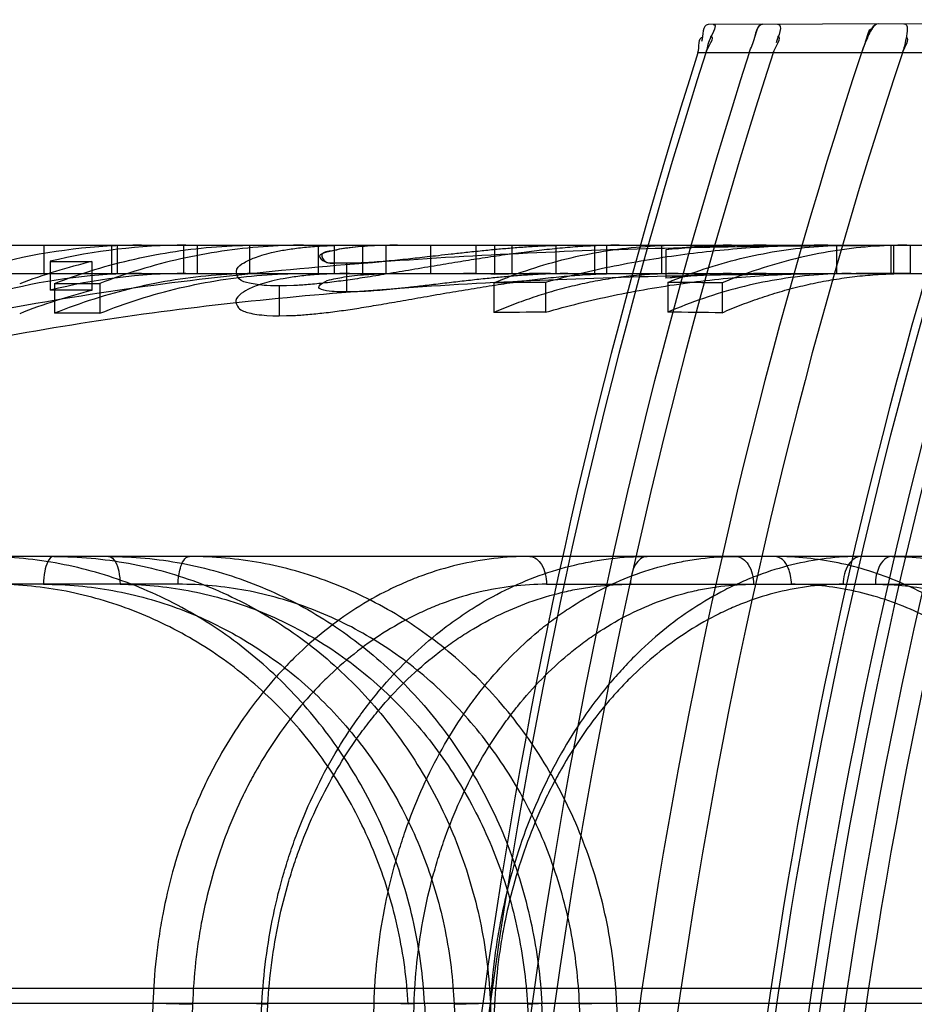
# Model space of a CAD drawing. Header units: millimetres. Extents: x 0 to 297, y 0 to 210.
# Tile 283 of 446: x 140.6904 to 140.7758, y 161.2978 to 161.3918. Entities that reach past the tile are written whole.
import ezdxf

# ---------------------------------------------------------------- set-up
doc = ezdxf.new("R2010")
doc.units = ezdxf.units.MM
doc.header["$LTSCALE"] = 16.335
doc.layers.add('INTFCLR_144815', color=7, linetype='CONTINUOUS')
doc.layers.add('INTFCLR_72935', color=7, linetype='CONTINUOUS')

msp = doc.modelspace()

# ---------------------------------------------------------------- linework, layer by layer
at = {"layer": 'INTFCLR_144815', "color": 9, "linetype": 'Continuous'}
for p, q in [((140.610952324, 161.3702885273), (140.7754535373, 161.3702885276)), ((140.7754535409, 161.3675885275), (140.7754535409, 161.3702885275)), ((140.649151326, 161.3675885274), (141.0199886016, 161.3675885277)), ((140.9673665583, 161.3405885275), (140.6193926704, 161.3405885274)), ((140.7055571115, 161.337935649), (140.6607110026, 161.337935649)), ((140.7407078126, 161.337935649), (140.7922925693, 161.337935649)), ((141.0491870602, 161.2993567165), (140.5390509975, 161.2993567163)), ((140.5744543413, 161.2979436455), (140.9893868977, 161.2979436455)), ((140.7031473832, 161.2979436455), (140.7001685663, 161.2055885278)), ((140.7031473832, 161.2979436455), (140.7069343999, 161.297849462)), ((140.7069343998, 161.2978494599), (140.7039548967, 161.2055885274)), ((140.7086700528, 161.2055885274), (140.7135532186, 161.297943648)), ((140.7092522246, 161.2055885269), (140.7141265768, 161.2978494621)), ((140.7130401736, 161.2979351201), (140.7141265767, 161.297849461)), ((140.7130401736, 161.2979351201), (140.7141265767, 161.297849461)), ((140.7214996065, 161.2055885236), (140.7242588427, 161.2979436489)), ((140.7280766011, 161.2978494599), (140.7242588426, 161.2979436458)), ((140.7253161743, 161.205588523), (140.7280766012, 161.2978494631)), ((140.7290750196, 161.2979436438), (140.7340407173, 161.2075519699)), ((140.7353726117, 161.2979436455), (140.7305796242, 161.2055885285)), ((140.7357497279, 161.2978494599), (140.7309656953, 161.2055885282)), ((140.73189048, 161.2978494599), (140.7358070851, 161.205588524)), ((140.7357497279, 161.2978494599), (140.7347968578, 161.2979401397)), ((140.7357497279, 161.2978494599), (140.7347968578, 161.2979401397)), ((140.7392001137, 161.2075519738), (140.7353602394, 161.2979436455)), ((140.7388866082, 161.2978494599), (140.7439389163, 161.2055885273)), ((140.7452152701, 161.2075519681), (140.7402680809, 161.2979436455)), ((140.7475995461, 161.2055885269), (140.743857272, 161.2978494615)), ((140.7474016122, 161.2979436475), (140.7510710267, 161.2075519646))]:
    msp.add_line(p, q, dxfattribs=at)
at = {"layer": 'INTFCLR_144815', "color": 6, "linetype": 'Continuous'}
for p, q in [((140.6927499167, 161.3702885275), (140.6927499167, 161.3675885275)), ((140.6991872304, 161.3702885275), (140.6991872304, 161.3675885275)), ((140.6997453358, 161.3702885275), (140.6997453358, 161.3675885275)), ((140.706064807, 161.3702885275), (140.706064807, 161.3675885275)), ((140.7074042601, 161.3675885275), (140.7074042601, 161.3702885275)), ((140.7123673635, 161.3702885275), (140.7123673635, 161.3675885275)), ((140.7189239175, 161.3702885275), (140.7189239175, 161.3675885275)), ((140.720474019, 161.37026842), (140.721464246, 161.3702865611)), ((140.720474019, 161.3675676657), (140.720474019, 161.37026842)), ((140.7231569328, 161.3702885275), (140.7231569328, 161.3675885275)), ((140.7253681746, 161.3702762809), (140.7253681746, 161.3675758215)), ((140.7264994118, 161.3702885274), (140.7257670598, 161.3702834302)), ((140.7296615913, 161.3675885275), (140.7296615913, 161.3702885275)), ((140.7339976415, 161.3675885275), (140.7339976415, 161.3702885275)), ((140.7357500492, 161.3702885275), (140.7357500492, 161.3675081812)), ((140.737431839, 161.3675885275), (140.737431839, 161.3702885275)), ((140.7416390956, 161.3702754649), (140.7423987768, 161.3702872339)), ((140.7416390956, 161.367574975), (140.7416390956, 161.370275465)), ((140.7453225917, 161.3675885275), (140.7453225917, 161.3702885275)), ((140.7464216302, 161.3702723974), (140.7464216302, 161.3675717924)), ((140.7476522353, 161.3702885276), (140.7468620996, 161.3702818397)), ((140.7517279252, 161.3675885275), (140.7517279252, 161.3702885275)), ((140.7684288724, 161.3675885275), (140.7684288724, 161.3702885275)), ((140.7736063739, 161.3675885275), (140.7736063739, 161.3702885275)), ((140.7738382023, 161.3702885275), (140.7738382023, 161.3675885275)), ((140.7754535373, 161.3702885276), (140.7902207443, 161.3702885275)), ((140.7521150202, 161.3698474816), (140.7521150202, 161.3671308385)), ((140.6933369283, 161.3687449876), (140.6933369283, 161.3659858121)), ((140.6933369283, 161.3687449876), (140.6973209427, 161.3687449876)), ((140.6973209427, 161.3687336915), (140.6973209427, 161.365974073)), ((140.7216245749, 161.368595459), (140.7216245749, 161.3658304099)), ((140.721919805, 161.3675885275), (140.7209872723, 161.3675799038)), ((140.7253681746, 161.3675758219), (140.7261293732, 161.3675871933)), ((140.7427415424, 161.367588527), (140.7420221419, 161.3675826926)), ((140.7464216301, 161.3675717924), (140.7472685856, 161.3675868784)), ((140.6937453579, 161.3666416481), (140.6980814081, 161.3666416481)), ((140.6937453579, 161.3666384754), (140.6937453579, 161.3637941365)), ((140.6980814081, 161.3666416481), (140.6980814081, 161.3637974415)), ((140.7152106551, 161.3664080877), (140.7152106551, 161.3635541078)), ((140.7356723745, 161.3666952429), (140.7356723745, 161.3638532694)), ((140.7406180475, 161.3667393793), (140.7406180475, 161.3638992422)), ((140.752286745, 161.3667370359), (140.752286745, 161.3638968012)), ((140.7574642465, 161.3666865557), (140.7574642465, 161.3638442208)), ((140.6973209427, 161.3659858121), (140.6933369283, 161.3659858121)), ((140.6980814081, 161.3637974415), (140.6937453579, 161.3637974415)), ((140.7293168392, 161.297952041), (140.7275109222, 161.2978494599)), ((140.7293168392, 161.297952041), (140.7275109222, 161.2978494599)), ((140.73189048, 161.2978494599), (140.7353602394, 161.2979436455)), ((140.7388866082, 161.2978494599), (140.7404700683, 161.2979504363)), ((140.7388866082, 161.2978494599), (140.7404700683, 161.2979504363)), ((140.7474016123, 161.2979436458), (140.7438572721, 161.2978494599))]:
    msp.add_line(p, q, dxfattribs=at)
at = {"layer": 'INTFCLR_144815', "color": 7, "linetype": 'Continuous'}
for p, q in [((140.7253681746, 161.3702762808), (140.7245970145, 161.3702523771)), ((140.7404502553, 161.3702354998), (140.7412202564, 161.3702643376)), ((140.7208479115, 161.368609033), (140.7216245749, 161.3685954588)), ((140.7216245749, 161.3685954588), (140.7224988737, 161.3686092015)), ((140.7145890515, 161.3664177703), (140.7140100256, 161.3664426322)), ((140.7145890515, 161.3664177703), (140.7140100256, 161.3664426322)), ((140.7152106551, 161.3664080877), (140.7143660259, 161.3664256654)), ((140.7152106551, 161.3664080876), (140.7145890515, 161.3664177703)), ((140.7158860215, 161.3664199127), (140.7152106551, 161.3664080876)), ((140.7165852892, 161.3664419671), (140.7156958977, 161.3664166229)), ((140.7165853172, 161.366441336), (140.7158860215, 161.3664199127)), ((140.7165853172, 161.366441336), (140.7158860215, 161.3664199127)), ((140.7140094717, 161.3635897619), (140.714765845, 161.363561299)), ((140.714009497, 161.3635901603), (140.7145887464, 161.3635642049)), ((140.714009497, 161.3635901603), (140.7145887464, 161.3635642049)), ((140.7145887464, 161.3635642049), (140.7152106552, 161.3635541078)), ((140.7152106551, 161.3635541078), (140.7161479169, 161.3635740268)), ((140.7152106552, 161.3635541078), (140.7158863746, 161.3635664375)), ((140.7158863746, 161.3635664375), (140.716585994, 161.3635891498)), ((140.7158863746, 161.3635664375), (140.716585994, 161.3635891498))]:
    msp.add_line(p, q, dxfattribs=at)
at = {"layer": 'INTFCLR_144815', "color": 6, "linetype": 'Continuous'}
for centre, radius, start, end in [((140.7020700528, 161.314889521), 0.05539892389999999, 90.01207877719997, 103.5355706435), ((140.70630981, 161.3147584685), 0.0555303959, 90.0282743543, 103.510173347), ((140.7616656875, 161.2666448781), 0.1036436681, 89.9939899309, 95.2872577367), ((140.7583592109, 161.3258704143), 0.0444181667, 90.00947275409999, 98.0812620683), ((140.7107573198, 161.3131425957), 0.0571919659, 103.5878046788, 110.8142387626), ((140.7020879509, 161.3140325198), 0.0535563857, 90.031642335, 104.0304306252), ((140.706294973, 161.3141717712), 0.0534166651, 90.013478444, 104.0390193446), ((140.732804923, 161.3135708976), 0.0540176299, 86.8745941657, 89.9997827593), ((140.7412667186, 161.1783533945), 0.189235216, 90.0536890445, 91.67054876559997), ((140.7616552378, 161.2679157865), 0.0996726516, 89.98774358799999, 95.49250123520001), ((140.7583551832, 161.3248244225), 0.04276409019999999, 90.0044427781, 98.3905827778), ((140.7458245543, 160.506166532), 0.8605885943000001, 90.3466379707, 90.6759217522), ((140.7464679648, 160.5043596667), 0.8623970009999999, 89.2694111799, 89.6134099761), ((140.7107305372, 161.3125433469), 0.05508770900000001, 104.0886251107, 111.6185323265), ((140.7458402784, 160.536016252), 0.8278994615, 90.36141317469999, 90.7036997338), ((140.7464888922, 160.5380155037), 0.8259016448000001, 89.23857763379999, 89.59777871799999)]:
    msp.add_arc(centre, radius, start, end, dxfattribs=at)
at = {"layer": 'INTFCLR_144815', "color": 7, "linetype": 'Continuous'}
for centre, radius, start, end in [((140.7218120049, 161.3237755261), 0.0465121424, 91.6484195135, 92.7422496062), ((140.7477446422, 161.3176841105), 0.0526049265, 91.44113879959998, 92.44362864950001), ((140.7218118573, 161.3227595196), 0.0448281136, 91.7101738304, 92.8457603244), ((140.7477447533, 161.3168815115), 0.0507075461, 91.4952011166, 92.53585944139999)]:
    msp.add_arc(centre, radius, start, end, dxfattribs=at)
at = {"layer": 'INTFCLR_144815', "color": 6, "linetype": 'Continuous'}
for points, knots in [([(140.6643224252, 161.3581111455), (140.6734024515, 161.3609544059), (140.6917516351, 161.3652222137), (140.7197091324, 161.3686102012), (140.7475910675, 161.370092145), (140.7661745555, 161.3702808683), (140.7754535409, 161.3702885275)], [0, 0, 0, 0, 0.2535733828, 0.5032635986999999, 0.7518024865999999, 1, 1, 1, 1]), ([(140.6937453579, 161.3666384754), (140.6950172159, 161.3671282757), (140.6975475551, 161.3679991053), (140.7014072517, 161.3690192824), (140.7052857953, 161.3697478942), (140.7092185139, 161.37018978), (140.7118577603, 161.3702885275), (140.713179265, 161.3702885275)], [0, 0, 0, 0, 0.2056551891, 0.4033596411, 0.6019142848, 0.8005928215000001, 1, 1, 1, 1]), ([(140.7175165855, 161.3702885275), (140.7162356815, 161.3702885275), (140.7136314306, 161.3701940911), (140.7097150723, 161.369762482), (140.7057823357, 161.3690296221), (140.7018881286, 161.3680007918), (140.6993412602, 161.3671231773), (140.6980814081, 161.3666380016)], [0, 0, 0, 0, 0.1932675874, 0.3927931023, 0.593967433, 0.7963000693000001, 1, 1, 1, 1]), ([(140.7356723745, 161.3666952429), (140.7368232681, 161.3671765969), (140.7391139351, 161.3680325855), (140.7426146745, 161.3690379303), (140.7461320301, 161.3697558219), (140.7496980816, 161.370191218), (140.7520916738, 161.3702885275), (140.7532894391, 161.3702885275)], [0, 0, 0, 0, 0.2068385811, 0.4049558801, 0.6033254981, 0.8014076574, 1, 1, 1, 1]), ([(140.7675642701, 161.3702885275), (140.7652288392, 161.3702885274), (140.7606685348, 161.3701382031), (140.7538601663, 161.3694677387), (140.7471964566, 161.3683667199), (140.7427870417, 161.3673290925), (140.7406180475, 161.3667393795)], [0, 0, 0, 0, 0.257076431, 0.5018177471, 0.7525772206, 1, 1, 1, 1]), ([(140.752286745, 161.3667370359), (140.7534313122, 161.367212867), (140.7557091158, 161.3680589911), (140.7591893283, 161.3690526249), (140.7626855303, 161.3697621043), (140.7662297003, 161.3701923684), (140.7686084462, 161.3702885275), (140.7697987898, 161.3702885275)], [0, 0, 0, 0, 0.2068116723, 0.4049273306, 0.6033023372, 0.8013958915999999, 1, 1, 1, 1]), ([(140.7751026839, 161.3702885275), (140.7739401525, 161.3702885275), (140.7715752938, 161.3701952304), (140.7680195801, 161.3697688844), (140.7644489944, 161.3690450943), (140.7609133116, 161.3680289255), (140.7586054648, 161.367164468), (140.7574642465, 161.366686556)], [0, 0, 0, 0, 0.1925048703, 0.3914276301, 0.5923956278, 0.7951229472, 1, 1, 1, 1]), ([(140.7754535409, 161.3675885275), (140.7662470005, 161.3675806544), (140.7478329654, 161.3674004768), (140.7202408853, 161.3659736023), (140.6926469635, 161.3627132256), (140.6745494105, 161.3585950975), (140.6656019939, 161.3558512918)], [0, 0, 0, 0, 0.2492321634, 0.4981653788, 0.7475520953, 1, 1, 1, 1]), ([(140.713179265, 161.3675885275), (140.7118509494, 161.3675885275), (140.7092050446, 161.3674852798), (140.7052607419, 161.367023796), (140.701360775, 161.3662609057), (140.697506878, 161.3651973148), (140.6949897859, 161.3642933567), (140.6937453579, 161.3637941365)], [0, 0, 0, 0, 0.200075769, 0.3983603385, 0.5976011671, 0.7980394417, 1, 1, 1, 1]), ([(140.6980814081, 161.3637936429), (140.6993163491, 161.3642890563), (140.7018259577, 161.3651912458), (140.705677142, 161.3662562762), (140.7095926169, 161.3670234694), (140.7135449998, 161.3674855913), (140.7161935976, 161.3675885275), (140.7175165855, 161.3675885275)], [0, 0, 0, 0, 0.2004071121, 0.4012297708, 0.6012589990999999, 0.8007403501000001, 1, 1, 1, 1]), ([(140.7216245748, 161.3658304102), (140.7213072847, 161.3658340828), (140.7206372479, 161.3658453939), (140.7198676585, 161.3658958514), (140.7186121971, 161.3661787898), (140.719637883, 161.3669327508), (140.7203544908, 161.3670518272), (140.7212370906, 161.3672486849), (140.7221784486, 161.3673730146), (140.723321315, 161.3674862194), (140.7244043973, 161.3675471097), (140.725109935, 161.3675697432), (140.7253681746, 161.3675758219)], [0, 0, 0, 0, 0.1011742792, 0.2035545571, 0.2890750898, 0.3737506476, 0.4699290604, 0.5523609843, 0.6539643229, 0.7749661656, 0.9176378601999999, 1, 1, 1, 1]), ([(140.7416390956, 161.3675749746), (140.741185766, 161.3675643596), (140.7402676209, 161.3675298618), (140.7390954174, 161.3674606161), (140.738125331, 161.3673901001), (140.7371509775, 161.3673105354), (140.7361882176, 161.367221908), (140.7352182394, 161.3671262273), (140.73444819, 161.3670461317), (140.7336556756, 161.3669601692), (140.7328535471, 161.3668706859), (140.7320405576, 161.3667778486), (140.731208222, 161.3666810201), (140.7303644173, 161.3665816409), (140.7295438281, 161.3664845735), (140.7285490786, 161.3663670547), (140.7273945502, 161.3662351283), (140.7260815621, 161.3660963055), (140.7248485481, 161.365982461), (140.7237203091, 161.365897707), (140.7226571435, 161.3658429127), (140.7219733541, 161.3658340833), (140.7216245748, 161.3658304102)], [0, 0, 0, 0, 0.0676826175, 0.137122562, 0.1752583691, 0.2128581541, 0.2830372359, 0.3195643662, 0.3583397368, 0.3985944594, 0.4385488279, 0.4788081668, 0.5207299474, 0.5636211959, 0.60562512, 0.6440651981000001, 0.713130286, 0.7790704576, 0.8411308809, 0.8979451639, 0.9479382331, 1, 1, 1, 1]), ([(140.7532894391, 161.3675885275), (140.7526253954, 161.3675885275), (140.7512965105, 161.3675574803), (140.7493062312, 161.367417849), (140.7473210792, 161.3671853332), (140.7453436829, 161.3668602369), (140.7433765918, 161.3664429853), (140.7414223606, 161.3659341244), (140.7394835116, 161.3653343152), (140.7375625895, 161.3646443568), (140.736299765, 161.3641265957), (140.7356723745, 161.3638532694)], [0, 0, 0, 0, 0.1098488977, 0.2197951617, 0.3299358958, 0.4403654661, 0.5511780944, 0.6624633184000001, 0.7743074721, 0.8867930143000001, 1, 1, 1, 1]), ([(140.7406180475, 161.3638992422), (140.7416791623, 161.3641997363), (140.7438228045, 161.364766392), (140.7470813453, 161.3655076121), (140.7503944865, 161.3661413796), (140.7537566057, 161.3666648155), (140.7571617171, 161.3670753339), (140.7606034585, 161.3673706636), (140.7640750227, 161.3675488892), (140.7663991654, 161.3675885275), (140.7675642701, 161.3675885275)], [0, 0, 0, 0, 0.1212690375, 0.2437540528, 0.3673935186, 0.4921140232, 0.6178337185, 0.7444580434, 0.871884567, 1, 1, 1, 1]), ([(140.7697987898, 161.3675885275), (140.7686023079, 161.3675885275), (140.7662173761, 161.3674879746), (140.762662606, 161.367038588), (140.7591470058, 161.3662956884), (140.755672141, 161.365259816), (140.7534066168, 161.3643817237), (140.752286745, 161.3638968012)], [0, 0, 0, 0, 0.1992164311, 0.396891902, 0.5959419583, 0.7968088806, 1, 1, 1, 1]), ([(140.7574642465, 161.3638442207), (140.7580923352, 161.3641182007), (140.7593565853, 161.3646372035), (140.761279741, 161.3653288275), (140.7632208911, 161.3659300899), (140.7651774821, 161.3664401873), (140.7671469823, 161.3668584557), (140.7691268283, 161.3671843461), (140.7711144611, 161.3674174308), (140.7731072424, 161.3675574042), (140.7744378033, 161.3675885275), (140.7751026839, 161.3675885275)], [0, 0, 0, 0, 0.1132110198, 0.2256991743, 0.3375447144, 0.448830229, 0.5596422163, 0.6700704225, 0.7802093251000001, 0.890153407, 1, 1, 1, 1]), ([(140.7290750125, 161.2979436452), (140.7290054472, 161.2992183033), (140.7287643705, 161.3017694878), (140.7280984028, 161.3055574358), (140.727130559, 161.3092793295), (140.7258731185, 161.3128895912), (140.7243420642, 161.316356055), (140.722550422, 161.3196607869), (140.7205062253, 161.3227922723), (140.7182210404, 161.3257316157), (140.7157186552, 161.3284487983), (140.7130216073, 161.3309238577), (140.7101477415, 161.3331445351), (140.7071084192, 161.3351022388), (140.7039269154, 161.3367807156), (140.7006377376, 161.3381633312), (140.6972688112, 161.3392429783), (140.6938447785, 161.3400160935), (140.6903688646, 161.3404838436), (140.6880338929, 161.3405885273), (140.6868617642, 161.3405885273)], [0, 0, 0, 0, 0.05791937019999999, 0.1161225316, 0.174323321, 0.2322124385, 0.2893886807, 0.346073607, 0.4025847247, 0.4588722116, 0.5148048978, 0.5699870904, 0.6247636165, 0.6793905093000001, 0.7338139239, 0.7877635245, 0.8410664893, 0.8941198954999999, 0.9468186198, 1, 1, 1, 1]), ([(140.6936777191, 161.3405885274), (140.6948678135, 161.3405885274), (140.6972597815, 161.3404794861), (140.7008293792, 161.3399869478), (140.7043622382, 161.3391633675), (140.7078054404, 161.3380189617), (140.7111215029, 161.3365712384), (140.7142904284, 161.3348369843), (140.7173057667, 161.3328230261), (140.7201509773, 161.3305399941), (140.7227954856, 161.3280137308), (140.725221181, 161.3252664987), (140.7274160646, 161.3223172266), (140.7293723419, 161.319177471), (140.7310714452, 161.3158766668), (140.7324988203, 161.3124492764), (140.7336454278, 161.308932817), (140.7345132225, 161.3053404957), (140.7351034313, 161.3016730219), (140.7353066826, 161.2991939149), (140.7353602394, 161.2979436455)], [0, 0, 0, 0, 0.0542246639, 0.1089209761, 0.1639639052, 0.2192739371, 0.2740118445, 0.328604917, 0.383654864, 0.4390147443, 0.4946082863, 0.550086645, 0.6058019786, 0.661923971, 0.7184511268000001, 0.7747660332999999, 0.8309079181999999, 0.886801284, 0.9429813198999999, 1, 1, 1, 1]), ([(140.698919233, 161.3405885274), (140.7000857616, 161.3405885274), (140.7024298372, 161.340479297), (140.7059254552, 161.3399875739), (140.7093782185, 161.3391689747), (140.7127453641, 161.3380341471), (140.7159971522, 161.3365981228), (140.7191161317, 161.334873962), (140.7220915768, 161.3328695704), (140.7249051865, 161.3305966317), (140.7275295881, 161.3280775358), (140.7299459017, 161.3253340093), (140.7321399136, 161.3223858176), (140.7341019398, 161.3192465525), (140.7358150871, 161.3159430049), (140.7372639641, 161.3125096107), (140.7384413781, 161.3089749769), (140.7393430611, 161.3053638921), (140.7399698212, 161.3016799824), (140.7402001, 161.2991952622), (140.7402680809, 161.2979436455)], [0, 0, 0, 0, 0.053474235, 0.1073871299, 0.1615953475, 0.2159016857, 0.2700418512, 0.3243279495, 0.379056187, 0.4342905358, 0.489927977, 0.5456134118, 0.6016865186, 0.6582037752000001, 0.7151292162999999, 0.7720933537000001, 0.8288568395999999, 0.8857429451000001, 0.9425407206, 1, 1, 1, 1]), ([(140.7474016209, 161.2979436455), (140.7473494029, 161.2992176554), (140.7471451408, 161.3017696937), (140.7465392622, 161.3055657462), (140.7456333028, 161.3093066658), (140.7444388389, 161.3129370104), (140.7429734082, 161.3164170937), (140.7412541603, 161.3197250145), (140.7392876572, 161.3228553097), (140.7370834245, 161.3257923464), (140.7346650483, 161.3285055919), (140.7320543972, 161.3309752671), (140.7292696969, 161.3331890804), (140.7263212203, 161.3351396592), (140.7232345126, 161.3368092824), (140.7200412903, 161.3381832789), (140.7167772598, 161.3392525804), (140.7134556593, 161.3400191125), (140.7100772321, 161.3404842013), (140.7078001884, 161.3405885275), (140.7066551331, 161.3405885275)], [0, 0, 0, 0, 0.0587304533, 0.1177824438, 0.1768850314, 0.2358285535, 0.2936241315, 0.350622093, 0.407354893, 0.4637047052, 0.5195663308, 0.57456413, 0.6290309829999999, 0.6832195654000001, 0.7371908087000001, 0.7904566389, 0.8431235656, 0.8951828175, 0.9472584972, 1, 1, 1, 1]), ([(140.7992909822, 161.2979436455), (140.7992249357, 161.2992176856), (140.7990046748, 161.3017678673), (140.7984095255, 161.305561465), (140.79754926, 161.3092999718), (140.7964349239, 161.3129281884), (140.7950831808, 161.31640669), (140.7935093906, 161.3197133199), (140.7917191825, 161.3228426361), (140.7897210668, 161.3257791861), (140.7875363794, 161.3284925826), (140.7851848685, 161.3309630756), (140.7826826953, 161.3331780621), (140.7800388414, 161.3351301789), (140.7772759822, 161.3368017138), (140.77442255, 161.3381778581), (140.7715104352, 161.3392492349), (140.7685513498, 161.3400174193), (140.7655461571, 161.3404836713), (140.7635210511, 161.3405885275), (140.7625047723, 161.3405885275)], [0, 0, 0, 0, 0.0617777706, 0.1238354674, 0.1858056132, 0.2473860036, 0.307469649, 0.3663620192, 0.4245566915, 0.4818793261, 0.5381808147, 0.5930602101, 0.6468476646, 0.6997983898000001, 0.7519894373, 0.8029899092, 0.8529702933, 0.9020099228, 0.9507870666, 1, 1, 1, 1]), ([(140.7736841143, 161.3405885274), (140.7747149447, 161.3405885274), (140.7767895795, 161.3404792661), (140.7798829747, 161.3399856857), (140.7829426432, 161.339160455), (140.7859221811, 161.3380141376), (140.7887891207, 161.3365645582), (140.7915264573, 161.3348286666), (140.7941316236, 161.3328112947), (140.7965876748, 161.3305243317), (140.798868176, 161.3279936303), (140.8009551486, 161.3252452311), (140.8028407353, 161.3222959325), (140.8045184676, 161.3191574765), (140.8059728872, 161.3158586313), (140.8071915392, 161.3124339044), (140.8081669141, 161.3089204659), (140.8089009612, 161.3053313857), (140.8093947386, 161.3016672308), (140.8095591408, 161.2991926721), (140.8095998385, 161.2979436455)], [0, 0, 0, 0, 0.0502617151, 0.1010757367, 0.1524668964, 0.2044921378, 0.2564607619, 0.3088525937, 0.362297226, 0.4168894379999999, 0.4722657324, 0.5281953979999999, 0.584964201, 0.6427688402, 0.7015443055, 0.7605864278, 0.8198563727, 0.8791881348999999, 0.9390670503, 1, 1, 1, 1])]:
    msp.add_open_spline(points, degree=3, knots=knots, dxfattribs=at)
at = {"layer": 'INTFCLR_144815', "color": 7, "linetype": 'Continuous'}
for points, knots in [([(140.7140100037, 161.3664422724), (140.7136999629, 161.3664632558), (140.713138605, 161.3665093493), (140.7122588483, 161.3666898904), (140.7112765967, 161.3668920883), (140.7109550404, 161.3681157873), (140.7119331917, 161.3686761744), (140.7127242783, 161.3690684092), (140.7136178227, 161.3693658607), (140.7145543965, 161.3696178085), (140.7157169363, 161.3698480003), (140.7170876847, 161.3700448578), (140.7186912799, 161.370195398), (140.719842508, 161.3702473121), (140.720474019, 161.37026842)], [0, 0, 0, 0, 0.0692884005, 0.124398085, 0.2039754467, 0.2739980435, 0.3424835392, 0.424315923, 0.4792862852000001, 0.5503769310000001, 0.6410453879, 0.7431209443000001, 0.8591124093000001, 1, 1, 1, 1]), ([(140.7464216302, 161.3702723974), (140.7457557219, 161.3702535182), (140.7444403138, 161.3701970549), (140.7424669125, 161.3700470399), (140.7405136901, 161.3698493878), (140.7385183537, 161.3696092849), (140.7364531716, 161.3693271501), (140.7343470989, 161.3690122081), (140.7321804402, 161.3686667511), (140.7299251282, 161.36829566), (140.7275725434, 161.3678962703), (140.7252817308, 161.367509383), (140.7232003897, 161.367174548), (140.7213374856, 161.36690025), (140.7196243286, 161.3666860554), (140.7180543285, 161.3665296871), (140.7170497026, 161.3664619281), (140.7165852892, 161.3664419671)], [0, 0, 0, 0, 0.0663891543, 0.1311832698, 0.1972033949, 0.2620208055, 0.3314577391, 0.4049179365, 0.4742350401, 0.5501064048, 0.6326970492, 0.7120411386, 0.7816344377, 0.8427811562, 0.8996849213, 0.9536751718, 1, 1, 1, 1]), ([(140.7253681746, 161.3702762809), (140.7248923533, 161.3702639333), (140.7240157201, 161.3702328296), (140.722800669, 161.3701449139), (140.7218102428, 161.3700360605), (140.72083104, 161.3698921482), (140.7200651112, 161.3696885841), (140.7186711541, 161.369371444), (140.7196703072, 161.3685564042), (140.720553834, 161.3686578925), (140.7212547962, 161.3685977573), (140.7216245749, 161.368595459)], [0, 0, 0, 0, 0.1540817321, 0.284244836, 0.3929994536, 0.4800696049, 0.5934221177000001, 0.6985345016, 0.7771425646, 0.8802952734, 1, 1, 1, 1]), ([(140.7242486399, 161.3702371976), (140.7238267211, 161.3702169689), (140.7230350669, 161.3701681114), (140.7219607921, 161.3700526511), (140.7210287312, 161.3699339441), (140.7202465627, 161.3697110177), (140.7189829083, 161.3696693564), (140.7196830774, 161.3683597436), (140.7204366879, 161.3686213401), (140.7208479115, 161.368609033)], [0, 0, 0, 0, 0.179525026, 0.3358717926, 0.4633098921, 0.5672842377, 0.7165820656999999, 0.8251482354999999, 1, 1, 1, 1]), ([(140.7216245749, 161.368595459), (140.7218841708, 161.3685959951), (140.7224253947, 161.3686047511), (140.7233098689, 161.3686368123), (140.7243154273, 161.3687007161), (140.7253998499, 161.3687888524), (140.7264725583, 161.3688905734), (140.7274671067, 161.3689934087), (140.7284059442, 161.3690959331), (140.7293729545, 161.3692062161), (140.7304448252, 161.3693277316), (140.7316774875, 161.3694672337), (140.7330655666, 161.3696204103), (140.7345254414, 161.3697751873), (140.7359673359, 161.3699156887), (140.7373829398, 161.3700408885), (140.7388024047, 161.3701468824), (140.7402348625, 161.3702301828), (140.741178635, 161.3702645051), (140.7416390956, 161.370275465)], [0, 0, 0, 0, 0.0387593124, 0.0808104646, 0.1321328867, 0.1891821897, 0.2432501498, 0.2930096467, 0.3384649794, 0.3842568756, 0.4383258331, 0.4995269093, 0.5694754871, 0.6468322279, 0.7187148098, 0.7857760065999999, 0.8590114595, 0.9312309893, 1, 1, 1, 1]), ([(140.720474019, 161.3675676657), (140.7198280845, 161.3675450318), (140.7186557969, 161.3674900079), (140.7170272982, 161.3673285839), (140.7156637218, 161.3671218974), (140.7145340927, 161.3668859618), (140.7134688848, 161.3665903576), (140.7124793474, 161.3662242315), (140.7116230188, 161.3657449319), (140.7109085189, 161.3650881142), (140.7113213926, 161.3640968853), (140.7122117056, 161.3638521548), (140.7131183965, 161.3636634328), (140.7136890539, 161.3636127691), (140.7140094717, 161.3635897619)], [0, 0, 0, 0, 0.1427573, 0.2591268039, 0.3612656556, 0.4473141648, 0.5136362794, 0.6059426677, 0.6769455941, 0.7374641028, 0.7930240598, 0.8743499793, 0.9290460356, 1, 1, 1, 1]), ([(140.7165859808, 161.3635894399), (140.7170325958, 161.3636094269), (140.7179976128, 161.3636764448), (140.7195145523, 161.3638312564), (140.7211445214, 161.364040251), (140.7228782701, 161.3643013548), (140.724743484, 161.3646092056), (140.7268064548, 161.3649683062), (140.7290710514, 161.3653679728), (140.7314308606, 161.3657797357), (140.7337948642, 161.3661739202), (140.736070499, 161.3665337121), (140.738249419, 161.3668478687), (140.7403515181, 161.3671145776), (140.7423816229, 161.3673305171), (140.7444049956, 161.3674917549), (140.7457456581, 161.3675520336), (140.7464216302, 161.3675717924)], [0, 0, 0, 0, 0.04452211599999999, 0.0963058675, 0.1518370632, 0.2081596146, 0.270904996, 0.3400997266, 0.4166955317, 0.499917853, 0.5786585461, 0.6553705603, 0.7293550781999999, 0.7978880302, 0.8663819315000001, 0.9326523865, 1, 1, 1, 1])]:
    msp.add_open_spline(points, degree=3, knots=knots, dxfattribs=at)
at = {"layer": 'INTFCLR_144815', "color": 9, "linetype": 'Continuous'}
for points, knots in [([(140.6936777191, 161.3405885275), (140.6934318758, 161.3405885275), (140.6930110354, 161.3400128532), (140.6927891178, 161.3391053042), (140.6927128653, 161.3383500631), (140.692710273, 161.337935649)], [0, 0, 0, 0, 0.249545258, 0.5793373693, 1, 1, 1, 1]), ([(140.698919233, 161.3405885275), (140.6991843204, 161.3405885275), (140.6996645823, 161.3400451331), (140.6999290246, 161.3391059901), (140.7000143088, 161.3383505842), (140.7000172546, 161.337935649)], [0, 0, 0, 0, 0.262658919, 0.5888556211, 1, 1, 1, 1]), ([(140.7391210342, 161.3405885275), (140.7368195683, 161.3405885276), (140.7333388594, 161.3401760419), (140.7294496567, 161.3390091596), (140.7272638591, 161.3381464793), (140.7240016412, 161.3366423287), (140.7203973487, 161.334324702), (140.7171839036, 161.331483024), (140.7154249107, 161.3296803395), (140.7128569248, 161.3267796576), (140.7106170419, 161.3235412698), (140.7087324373, 161.3200696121), (140.7075418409, 161.3176302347), (140.7057082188, 161.3131714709), (140.704424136, 161.3084703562), (140.7037170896, 161.3043347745), (140.7033474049, 161.3015084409), (140.703194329, 161.2993713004), (140.7031473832, 161.2979436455)], [0, 0, 0, 0, 0.112211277, 0.1688800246, 0.197673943, 0.2267113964, 0.3439850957, 0.4046532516, 0.4356244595, 0.4667272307, 0.5935129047, 0.6262157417, 0.6593274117, 0.7258066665, 0.8610556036, 0.8956699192, 0.9303550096, 1, 1, 1, 1]), ([(140.7055571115, 161.337935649), (140.7055590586, 161.338209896), (140.7055978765, 161.3387407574), (140.7057756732, 161.3396544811), (140.7061796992, 161.3405885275), (140.7066551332, 161.3405885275)], [0, 0, 0, 0, 0.2759403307, 0.5216426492, 1, 1, 1, 1]), ([(140.7135532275, 161.297943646), (140.7137010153, 161.3007717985), (140.7142458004, 161.3049929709), (140.7154444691, 161.3097841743), (140.7162850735, 161.3124574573), (140.7176768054, 161.3163309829), (140.71973174, 161.3206403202), (140.7222937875, 161.324597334), (140.7238771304, 161.3267148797), (140.7263098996, 161.329676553), (140.7290569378, 161.3323357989), (140.7320677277, 161.3345860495), (140.734097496, 161.3359458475), (140.7377366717, 161.3379920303), (140.74166397, 161.3394271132), (140.7451058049, 161.3401437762), (140.7474080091, 161.340485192), (140.7491513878, 161.3405885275), (140.750310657, 161.3405885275)], [0, 0, 0, 0, 0.1372730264, 0.2052324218, 0.2392182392, 0.2730615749, 0.4047337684, 0.4693027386, 0.5013197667, 0.5328401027, 0.6550862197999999, 0.6851343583, 0.7150051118, 0.7734468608, 0.8872385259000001, 0.9156015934, 0.9438079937, 1, 1, 1, 1]), ([(140.7242588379, 161.2979436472), (140.7243450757, 161.3007662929), (140.7247839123, 161.3049810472), (140.7258439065, 161.309780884), (140.7266003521, 161.3124559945), (140.7278594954, 161.3163197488), (140.7297460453, 161.320625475), (140.7321387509, 161.3245937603), (140.7336215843, 161.3267134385), (140.7358968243, 161.3296668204), (140.7384859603, 161.3323285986), (140.7413455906, 161.3345852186), (140.7432700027, 161.3359442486), (140.7467257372, 161.3379886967), (140.7504811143, 161.3394269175), (140.7537794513, 161.340143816), (140.7559884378, 161.3404853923), (140.7576633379, 161.3405885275), (140.75877733, 161.3405885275)], [0, 0, 0, 0, 0.1400953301, 0.2091972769, 0.2436802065, 0.2779650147, 0.4107933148, 0.4755725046, 0.5076004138, 0.539069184, 0.6605312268, 0.6902527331, 0.7197505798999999, 0.777340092, 0.8891658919, 0.9170237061, 0.9447354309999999, 1, 1, 1, 1]), ([(140.7707263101, 161.3405885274), (140.768511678, 161.3405885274), (140.7651547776, 161.3401720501), (140.7614119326, 161.3390074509), (140.7593003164, 161.3381455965), (140.7561289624, 161.33663543), (140.7526239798, 161.3343120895), (140.7494967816, 161.3314797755), (140.7477756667, 161.3296789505), (140.7452489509, 161.3267712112), (140.7430396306, 161.3235338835), (140.7411666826, 161.32006865), (140.7399758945, 161.317628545), (140.7381276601, 161.3131679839), (140.7368047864, 161.3084703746), (140.7360450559, 161.3043349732), (140.7356347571, 161.3015094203), (140.7354458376, 161.2993720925), (140.7353726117, 161.2979436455)], [0, 0, 0, 0, 0.1092017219, 0.164689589, 0.1929844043, 0.2215901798, 0.3378451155, 0.3984037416, 0.4294153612, 0.4606181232, 0.5883241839, 0.6213653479, 0.6548517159, 0.7221580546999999, 0.8592421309, 0.8943254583, 0.9294719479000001, 1, 1, 1, 1]), ([(140.7391210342, 161.3405885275), (140.7395727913, 161.3405885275), (140.7402700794, 161.3399496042), (140.7406212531, 161.3389216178), (140.7407044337, 161.3382649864), (140.7407078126, 161.337935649)], [0, 0, 0, 0, 0.4095910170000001, 0.7013865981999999, 1, 1, 1, 1]), ([(140.750310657, 161.3405885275), (140.7498588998, 161.3405885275), (140.7491616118, 161.3399496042), (140.7488104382, 161.3389216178), (140.7487272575, 161.3382649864), (140.7487238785, 161.337935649)], [0, 0, 0, 0, 0.4095910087, 0.7013865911, 1, 1, 1, 1]), ([(140.75877733, 161.3405885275), (140.7592508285, 161.3405885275), (140.7599945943, 161.339973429), (140.760383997, 161.338924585), (140.7604726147, 161.3382653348), (140.7604762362, 161.337935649)], [0, 0, 0, 0, 0.4196902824, 0.70776192, 1, 1, 1, 1]), ([(140.7640915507, 161.337935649), (140.7640887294, 161.3382106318), (140.7640372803, 161.3387371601), (140.7637926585, 161.339556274), (140.7633539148, 161.3403011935), (140.7627685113, 161.3405885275), (140.7625047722, 161.3405885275)], [0, 0, 0, 0, 0.2463738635, 0.4701438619, 0.7637126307, 1, 1, 1, 1]), ([(140.7707263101, 161.3405885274), (140.7702528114, 161.3405885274), (140.7695090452, 161.3399734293), (140.7691196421, 161.338924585), (140.7690310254, 161.3382653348), (140.7690274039, 161.337935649)], [0, 0, 0, 0, 0.4196904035, 0.7077619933, 1, 1, 1, 1]), ([(140.7736841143, 161.3405885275), (140.7734325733, 161.3405885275), (140.7728654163, 161.3403249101), (140.7724135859, 161.3395976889), (140.7721556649, 161.338768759), (140.7721002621, 161.338220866), (140.7720973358, 161.337935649)], [0, 0, 0, 0, 0.2252464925, 0.5111234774, 0.7445843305, 1, 1, 1, 1]), ([(140.7275109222, 161.2978494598), (140.7274457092, 161.2990362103), (140.727222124, 161.301405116), (140.7266081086, 161.3049184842), (140.7257190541, 161.30836738), (140.7245631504, 161.3117262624), (140.7231479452, 161.3149700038), (140.7214833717, 161.3180752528), (140.7195816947, 161.3210210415), (140.717455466, 161.3237865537), (140.7151204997, 161.3263527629), (140.712592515, 161.3286999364), (140.7098908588, 161.3308123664), (140.7070335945, 161.332674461), (140.7040406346, 161.3342738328), (140.7009326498, 161.3355980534), (140.6977333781, 161.3366374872), (140.6944675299, 161.3373856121), (140.6911589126, 161.3378356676), (140.6889379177, 161.337935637), (140.6878292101, 161.337935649)], [0, 0, 0, 0, 0.05737102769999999, 0.1147157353, 0.171989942, 0.2291101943, 0.286001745, 0.3426348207, 0.3989933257, 0.4550624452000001, 0.5108295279, 0.5662723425, 0.621378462, 0.6761700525, 0.7306916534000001, 0.7849746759, 0.8390299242, 0.8928550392, 0.9464825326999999, 1, 1, 1, 1]), ([(140.692710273, 161.337935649), (140.6938198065, 161.3379356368), (140.6960413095, 161.3378355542), (140.6993483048, 161.3373845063), (140.7026074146, 161.3366350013), (140.7057943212, 161.3355943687), (140.7088851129, 161.3342693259), (140.711857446, 161.3326693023), (140.7146912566, 161.3308062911), (140.7173664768, 161.3286927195), (140.7198648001, 161.3263444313), (140.7221670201, 161.3237773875), (140.7242578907, 161.3210112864), (140.7261220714, 161.3180647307), (140.7277473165, 161.3149582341), (140.7291211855, 161.3117132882), (140.7302338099, 161.3083546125), (140.731078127, 161.3049080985), (140.7316468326, 161.3013987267), (140.7318402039, 161.2990340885), (140.73189048, 161.2978494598)], [0, 0, 0, 0, 0.0537779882, 0.1076104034, 0.1615599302, 0.2156455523, 0.2698874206, 0.324337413, 0.3790465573, 0.4340536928, 0.4893820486, 0.5450302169, 0.6009843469, 0.6572500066, 0.7138368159, 0.770725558, 0.8278576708, 0.8851459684, 0.9425305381, 1, 1, 1, 1]), ([(140.7000172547, 161.337935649), (140.7011036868, 161.3379356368), (140.7032806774, 161.3378353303), (140.7065230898, 161.3373839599), (140.7097224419, 161.3366340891), (140.7128548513, 161.335593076), (140.7158968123, 161.3342676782), (140.7188263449, 161.3326673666), (140.7216236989, 161.3308041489), (140.7242690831, 161.3286904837), (140.7267444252, 161.3263422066), (140.7290307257, 161.323775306), (140.7311128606, 161.3210094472), (140.7329755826, 161.3180632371), (140.7346066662, 161.3149571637), (140.7359936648, 161.3117127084), (140.7371266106, 161.3083545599), (140.7379982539, 161.3049085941), (140.7386011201, 161.3013997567), (140.7388217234, 161.2990345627), (140.7388866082, 161.2978494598)], [0, 0, 0, 0, 0.05298452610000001, 0.10610531, 0.1594396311, 0.2130178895, 0.26686841, 0.3210471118, 0.3756051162, 0.4305780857, 0.4859825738, 0.5418077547, 0.598027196, 0.6546321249, 0.7116160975, 0.7689425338, 0.8265343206, 0.8842852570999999, 0.9421168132, 1, 1, 1, 1]), ([(140.7438572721, 161.2978494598), (140.7438091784, 161.2990354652), (140.7436219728, 161.3014025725), (140.7430678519, 161.3049156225), (140.7422437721, 161.3083643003), (140.7411573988, 161.3117230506), (140.7398157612, 161.3149667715), (140.7382282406, 161.3180721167), (140.7364065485, 161.3210180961), (140.7343626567, 161.3237839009), (140.7321117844, 161.3263504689), (140.7296690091, 161.3286980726), (140.7270530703, 161.3308109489), (140.7242814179, 161.3326734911), (140.7213733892, 161.3342732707), (140.7183490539, 161.3355978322), (140.7152315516, 161.336637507), (140.7120450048, 161.3373857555), (140.7088126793, 161.3378358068), (140.7066414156, 161.337935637), (140.7055571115, 161.337935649)], [0, 0, 0, 0, 0.05815874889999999, 0.1162075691, 0.1740900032, 0.2317127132, 0.2889934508, 0.3458982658, 0.4024101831, 0.4585163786, 0.514209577, 0.5694758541, 0.6243147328, 0.6787627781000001, 0.7328814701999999, 0.7867213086, 0.8403141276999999, 0.8936795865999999, 0.9468720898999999, 1, 1, 1, 1]), ([(140.7407078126, 161.337935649), (140.7385458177, 161.3379356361), (140.7352760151, 161.3375481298), (140.731622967, 161.3364507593), (140.7295699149, 161.3356400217), (140.7265059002, 161.3342261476), (140.7231208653, 161.3320475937), (140.7201036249, 161.3293763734), (140.7184521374, 161.3276818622), (140.7160409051, 161.3249552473), (140.7139386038, 161.3219109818), (140.7121699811, 161.3186478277), (140.7110526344, 161.3163547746), (140.7093320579, 161.3121633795), (140.7081284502, 161.3077443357), (140.7074661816, 161.3038571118), (140.7071203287, 161.3012003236), (140.7069777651, 161.2991914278), (140.7069343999, 161.297849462)], [0, 0, 0, 0, 0.112188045, 0.1688418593, 0.1976276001, 0.2266572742, 0.34390546, 0.404562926, 0.4355297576, 0.466629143, 0.5934111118, 0.6261161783, 0.6592317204, 0.7257226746, 0.8610049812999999, 0.8956303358, 0.9303277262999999, 1, 1, 1, 1]), ([(140.7141265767, 161.297849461), (140.7142670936, 161.3005080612), (140.714781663, 161.3044761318), (140.7159120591, 161.3089795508), (140.7167040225, 161.3114924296), (140.7180151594, 161.3151337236), (140.7199501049, 161.3191846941), (140.7223621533, 161.3229039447), (140.7238526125, 161.324894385), (140.726142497, 161.3276786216), (140.7287279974, 161.3301781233), (140.7315610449, 161.3322933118), (140.7334709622, 161.333571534), (140.7368951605, 161.3354949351), (140.740589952, 161.3368437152), (140.7438277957, 161.3375176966), (140.7459934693, 161.3378386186), (140.7476334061, 161.3379356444), (140.7487238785, 161.337935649)], [0, 0, 0, 0, 0.1372190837, 0.2051574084, 0.2391346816, 0.272970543, 0.4046233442, 0.4691910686, 0.5012093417, 0.5327321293, 0.654997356, 0.6850518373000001, 0.7149292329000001, 0.7733849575, 0.8872108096, 0.9155820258, 0.9437955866, 1, 1, 1, 1]), ([(140.7280766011, 161.2978494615), (140.7281560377, 161.3005026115), (140.7285656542, 161.3044643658), (140.7295590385, 161.3089763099), (140.7302678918, 161.3114909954), (140.7314483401, 161.3151227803), (140.7332181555, 161.3191700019), (140.7354635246, 161.322900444), (140.7368551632, 161.3248929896), (140.738990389, 161.3276690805), (140.7414208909, 161.3301711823), (140.7441058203, 161.3322925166), (140.7459127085, 161.3335699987), (140.7491576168, 161.3354916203), (140.752684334, 161.3368435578), (140.7557819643, 161.3375177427), (140.7578567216, 161.3378388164), (140.7594298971, 161.3379356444), (140.7604762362, 161.337935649)], [0, 0, 0, 0, 0.1401556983, 0.2092805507, 0.2437734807, 0.2780671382, 0.4109186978, 0.4756997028, 0.5077265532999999, 0.5391936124, 0.6606347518, 0.6903492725, 0.7198397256, 0.7774130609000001, 0.8891989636, 0.9170474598, 0.9447506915, 1, 1, 1, 1]), ([(140.7690274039, 161.337935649), (140.7669441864, 161.3379356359), (140.7637863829, 161.3375442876), (140.7602654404, 161.3364491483), (140.7582786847, 161.3356392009), (140.7552949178, 161.3342197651), (140.7519969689, 161.3320358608), (140.7490538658, 161.3293734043), (140.7474339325, 161.3276806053), (140.7450556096, 161.3249475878), (140.7429756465, 161.3219044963), (140.7412118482, 161.3186470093), (140.7400905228, 161.3163533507), (140.7383501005, 161.3121604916), (140.7371029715, 161.3077447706), (140.7363857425, 161.3038573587), (140.7359982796, 161.3012013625), (140.7358193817, 161.2991922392), (140.7357497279, 161.2978494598)], [0, 0, 0, 0, 0.1092273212, 0.1647319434, 0.193034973, 0.2216487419, 0.3379310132, 0.3985012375, 0.4295171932, 0.4607231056, 0.588433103, 0.6214718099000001, 0.6549540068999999, 0.7222479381, 0.8592958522, 0.8943671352, 0.9295006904, 1, 1, 1, 1]), ([(140.7986726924, 161.2978494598), (140.7986104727, 161.2990355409), (140.7984056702, 161.3014010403), (140.7978573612, 161.3049118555), (140.7970713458, 161.3083584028), (140.7960548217, 161.3117151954), (140.7948143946, 161.3149572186), (140.7933586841, 161.3180612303), (140.7916983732, 161.3210062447), (140.7898442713, 161.3237715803), (140.7878101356, 161.3263381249), (140.7856093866, 161.3286863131), (140.7832588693, 161.3308002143), (140.7807740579, 161.3326642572), (140.7781722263, 161.334265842), (140.775471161, 161.3355924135), (140.7726915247, 161.3366340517), (140.7698548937, 161.3373839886), (140.7669820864, 161.3378352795), (140.7650528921, 161.337935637), (140.7640915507, 161.337935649)], [0, 0, 0, 0, 0.0611914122, 0.1222153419, 0.1829330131, 0.2431697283, 0.3027654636, 0.361615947, 0.4196421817, 0.4767773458, 0.5329717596, 0.5881802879, 0.6423889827, 0.695635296, 0.7479993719, 0.7995680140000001, 0.8504307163, 0.9006839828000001, 0.9504712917, 1, 1, 1, 1]), ([(140.7720973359, 161.337935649), (140.7730589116, 161.3379356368), (140.7749866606, 161.3378353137), (140.7778538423, 161.337383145), (140.780677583, 161.3366318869), (140.7834366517, 161.3355890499), (140.786110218, 161.3342615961), (140.788678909, 161.3326592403), (140.7911255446, 161.3307941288), (140.7934328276, 161.3286789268), (140.7955852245, 161.3263294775), (140.797566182, 161.3237619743), (140.7993628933, 161.320995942), (140.8009621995, 161.3180500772), (140.8023537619, 161.3149447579), (140.8035269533, 161.3117015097), (140.8044734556, 161.3083449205), (140.8051873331, 161.3049007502), (140.8056623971, 161.3013939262), (140.8058181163, 161.2990331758), (140.8058559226, 161.2978494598)], [0, 0, 0, 0, 0.04987264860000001, 0.0999051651, 0.1502864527, 0.2011534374, 0.2526306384, 0.3048543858, 0.3579391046, 0.4119677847, 0.4669861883, 0.5229973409, 0.5799694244, 0.637875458, 0.6966772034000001, 0.7562949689, 0.8165953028, 0.8774051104, 0.9385746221, 1, 1, 1, 1])]:
    msp.add_open_spline(points, degree=3, knots=knots, dxfattribs=at)
at = {"layer": 'INTFCLR_72935', "color": 9, "linetype": 'Continuous'}
for p, q in [((140.8881994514, 161.3918111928), (140.7561393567, 161.3913502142)), ((140.8893211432, 161.3886563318), (140.7551638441, 161.3886563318))]:
    msp.add_line(p, q, dxfattribs=at)
at = {"layer": 'INTFCLR_72935', "color": 7, "linetype": 'Continuous'}
msp.add_line((140.7711628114, 161.3897101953), (140.7707624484, 161.3886563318), dxfattribs=at)
at = {"layer": 'INTFCLR_72935', "color": 6, "linetype": 'Continuous'}
for centre, radius, start, end in [((141.2736209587, 161.223588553), 0.5441003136, 162.3394245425, 180.6246972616), ((141.2734382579, 161.2235876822), 0.5432121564, 162.3094998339, 180.6256268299), ((141.273815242, 161.2235876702), 0.5396215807, 162.1878579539, 180.629788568), ((141.2732497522, 161.2235876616), 0.5369128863, 162.0949601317, 180.6329650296), ((141.2740037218, 161.2235876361), 0.5296219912, 161.8399382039, 180.641676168), ((141.2730612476, 161.2235876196), 0.5250137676, 161.6748998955, 180.6473068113), ((141.2736267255, 161.2235875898), 0.5170906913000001, 161.3838828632, 180.6572222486), ((141.2734382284, 161.2235875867), 0.5161499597, 161.3487026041, 180.6584197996), ((141.2741922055, 161.2235875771), 0.5137854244, 161.259675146, 180.6614490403), ((141.2738152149, 161.2235875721), 0.5123697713, 161.2059583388, 180.6632761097), ((141.2732497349, 161.2235875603), 0.5095162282, 161.0967205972, 180.6669896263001), ((141.2728727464, 161.2235875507), 0.5071207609, 161.0040135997, 180.6701393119), ((141.2740037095, 161.2235875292), 0.5018274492, 160.7958298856, 180.6772058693)]:
    msp.add_arc(centre, radius, start, end, dxfattribs=at)
for points in [[(140.7561393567, 161.3913502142), (140.7555588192, 161.3913481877), (140.7556898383, 161.3902780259), (140.7555137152, 161.3897248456)], [(140.7613374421, 161.391368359), (140.7607271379, 161.3913662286), (140.760639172, 161.3903465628), (140.7604524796, 161.3897655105)], [(140.7627642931, 161.3913733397), (140.763358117, 161.3913754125), (140.7627996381, 161.3901630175), (140.7626170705, 161.3895979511)], [(140.7551638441, 161.3886563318), (140.7553244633, 161.3891608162), (140.7551355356, 161.390161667), (140.7556649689, 161.3901635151)], [(140.7559135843, 161.3886563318), (140.7560770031, 161.3891686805), (140.7569147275, 161.3902035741), (140.7563769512, 161.3902016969)], [(140.7623409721, 161.3886563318), (140.7625060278, 161.3891671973), (140.7632986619, 161.3902128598), (140.7627617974, 161.3902109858)], [(140.7746720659, 161.3886563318), (140.7748264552, 161.3891224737), (140.7755249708, 161.3900860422), (140.7750339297, 161.3900843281)]]:
    msp.add_open_spline(points, degree=3, dxfattribs=at)
for points, knots in [([(140.7566097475, 161.3913518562), (140.7570664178, 161.3913534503), (140.7560689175, 161.3897567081), (140.7560570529, 161.389106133), (140.7559135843, 161.3886563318)], [0, 0, 0, 0, 0.4916804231, 1, 1, 1, 1]), ([(140.7600606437, 161.3886563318), (140.7602218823, 161.3891581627), (140.7606336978, 161.3899084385), (140.7608609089, 161.3913666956), (140.7613374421, 161.391368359)], [0, 0, 0, 0, 0.5251893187, 1, 1, 1, 1]), ([(140.7748136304, 161.3914154), (140.7752817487, 161.391417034), (140.774995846, 161.3897844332), (140.7748203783, 161.3891041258), (140.7746720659, 161.3886563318)], [0, 0, 0, 0, 0.4980874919, 1, 1, 1, 1])]:
    msp.add_open_spline(points, degree=3, knots=knots, dxfattribs=at)
at = {"layer": 'INTFCLR_72935', "color": 7, "linetype": 'Continuous'}
msp.add_open_spline([(140.7723805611, 161.3914069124), (140.7718584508, 161.391404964), (140.7713551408, 161.3900292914), (140.7709348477, 161.3891823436), (140.7707624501, 161.388656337)], degree=3, knots=[0, 0, 0, 0, 0.4853931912, 1, 1, 1, 1], dxfattribs=at)
for points in [[(140.771163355, 161.3897114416), (140.7713575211, 161.390148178), (140.7713722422, 161.390968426), (140.7718501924, 161.3909700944)], [(140.7723805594, 161.3914069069), (140.7719195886, 161.3914052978), (140.7716634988, 161.3907818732), (140.7714762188, 161.3903606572)]]:
    msp.add_open_spline(points, degree=3, dxfattribs=at)

doc.saveas('drawing.dxf')
